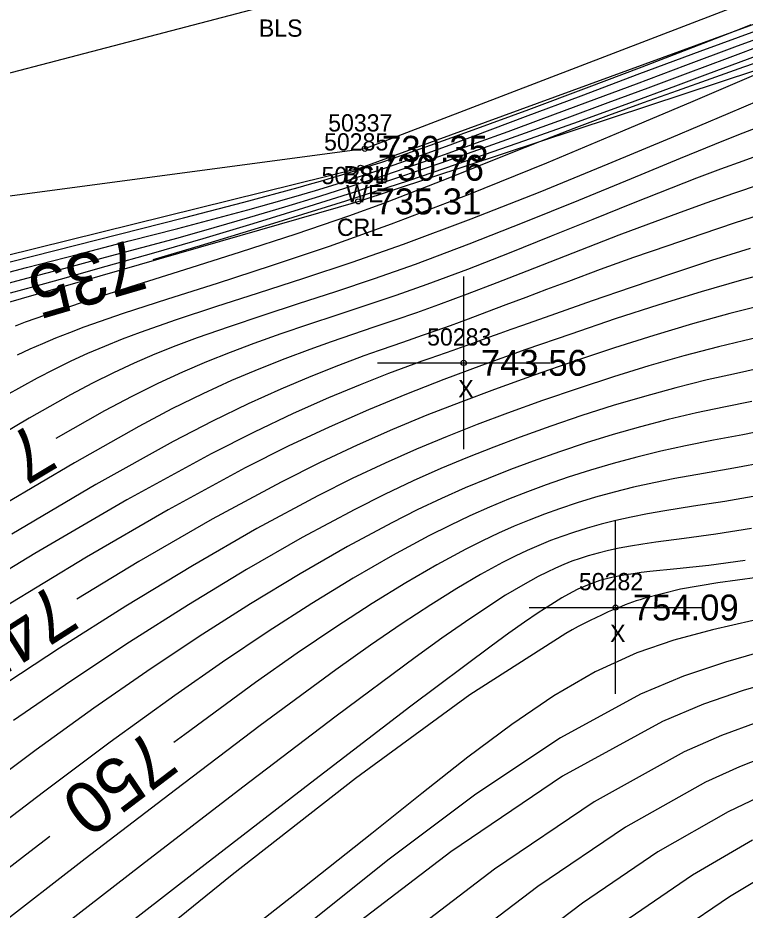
# Model space of a CAD drawing. Extents: x 1378535 to 1380697, y 997729 to 1000024.
# Drawn here: x 1379958.1 to 1380000.2, y 999155.1 to 999206.8 of the extents above; entities that cross this region are included whole.
import ezdxf

# ---------------------------------------------------------------- set-up
doc = ezdxf.new("R2010")
doc.units = 0
for name, color, linetype in [('RD_DTM_BkLn1', 7, 'Continuous'), ('RD_DTM_BkLn2', 7, 'Continuous'), ('RD_DTM_BkLn_txCode', 7, 'Continuous'), ('RD_DTM_Major1', 7, 'Continuous'), ('RD_DTM_Major1_Lbl', 7, 'Continuous'), ('RD_DTM_Minor1', 7, 'Continuous'), ('RD_EX_H2O', 7, 'Continuous'), ('RD_EX_H2O_txCode', 7, 'Continuous'), ('RD_EX_Misc', 7, 'Continuous'), ('RD_EX_Misc_txCode', 7, 'Continuous'), ('RD_EX_TX_H2O_ELEV', 7, 'Continuous'), ('RD_EX_TX_Misc_ELEV', 7, 'Continuous'), ('RD_SMD_Locator', 7, 'Continuous')]:
    doc.layers.add(name, color=color, linetype=linetype)

msp = doc.modelspace()

# ---------------------------------------------------------------- linework, layer by layer
at = {"layer": 'RD_DTM_BkLn1'}
msp.add_lwpolyline([(1379671.069, 998947.908), (1379694.884, 998967.78), (1379723.442, 999002.448), (1379771.255, 999073.041), (1379827.632, 999138.855), (1379861.249, 999179.195), (1379915.357, 999192.54), (1379973.258, 999207.681), (1380032.706, 999223.017), (1380054.696, 999270.258), (1380073.859, 999314.517)], dxfattribs=at)
at = {"layer": 'RD_DTM_BkLn2'}
msp.add_lwpolyline([(1380081.016, 999311.458), (1380061.411, 999264.141), (1380033.797, 999220.561), (1379978.164, 999199.192), (1379919.041, 999191.309), (1379864.05, 999174.436), (1379831.301, 999133.028), (1379774.735, 999068.751), (1379734.541, 999013.539), (1379699.544, 998964.07), (1379671.775, 998943.782)], dxfattribs=at)
at = {"layer": 'RD_DTM_Major1'}
for points in [[(1379965.912, 999192.787), (1379968.649, 999193.596), (1379972.888, 999194.875), (1379977.075, 999196.181), (1379980.707, 999197.36), (1379984.162, 999198.524), (1379987.44, 999199.663), (1379990.537, 999200.768), (1379993.453, 999201.83), (1379996.185, 999202.839), (1379998.029, 999203.524), (1379999.803, 999204.185), (1380001.531, 999204.829)], [(1380001.284, 999198.921), (1380000.06, 999198.481), (1379998.759, 999198.003), (1379997.38, 999197.484), (1379995.92, 999196.92), (1379993.709, 999196.042), (1379991.377, 999195.099), (1379988.97, 999194.125), (1379986.535, 999193.15), (1379984.116, 999192.208), (1379981.762, 999191.33), (1379979.963, 999190.695), (1379978.227, 999190.106), (1379976.543, 999189.548), (1379974.904, 999189.007), (1379973.303, 999188.466), (1379971.731, 999187.912), (1379970.366, 999187.402), (1379968.997, 999186.856), (1379967.605, 999186.258), (1379966.169, 999185.595), (1379964.67, 999184.853), (1379963.087, 999184.016), (1379960.273, 999182.417)], [(1380000.698, 999190.007), (1379999.308, 999189.649), (1379997.143, 999189.051), (1379994.906, 999188.385), (1379992.62, 999187.661), (1379990.305, 999186.892), (1379987.985, 999186.086), (1379985.682, 999185.255), (1379983.72, 999184.522), (1379981.758, 999183.755), (1379979.766, 999182.931), (1379977.715, 999182.028), (1379975.574, 999181.022), (1379973.315, 999179.89), (1379969.32, 999177.735), (1379965.077, 999175.289), (1379961.487, 999173.112)], [(1380001.42, 999181.05), (1379999.54, 999180.698), (1379997.778, 999180.393), (1379996.127, 999180.099), (1379994.898, 999179.854), (1379993.727, 999179.591), (1379992.604, 999179.31), (1379991.521, 999179.009), (1379990.47, 999178.687), (1379989.442, 999178.344), (1379988.567, 999178.029), (1379987.693, 999177.692), (1379986.811, 999177.326), (1379985.912, 999176.926), (1379984.985, 999176.487), (1379984.022, 999176.003), (1379982.345, 999175.099), (1379980.537, 999174.051), (1379978.59, 999172.852), (1379976.496, 999171.494), (1379974.247, 999169.97), (1379971.834, 999168.273), (1379967.733, 999165.274), (1379967.1, 999164.798)], [(1380033.581, 999176.557), (1380031.908, 999175.671), (1380024.149, 999171.683), (1380016.752, 999168.073), (1380010.293, 999165.212), (1380008.178, 999164.381), (1380006.235, 999163.66), (1380004.416, 999162.994), (1380002.671, 999162.331), (1380000.95, 999161.615), (1379999.204, 999160.793), (1379995.136, 999158.465), (1379990.77, 999155.493), (1379986.165, 999152.005), (1379981.382, 999148.131), (1379976.48, 999143.998), (1379971.518, 999139.737)], [(1380000.654, 999171.862), (1379998.306, 999171.328), (1379996.073, 999170.736), (1379993.923, 999170.001), (1379991.514, 999168.891), (1379989.115, 999167.499), (1379986.676, 999165.846), (1379984.142, 999163.955), (1379981.461, 999161.846), (1379978.581, 999159.543), (1379974.107, 999155.998), (1379969.827, 999152.642)], [(1379959.93, 999159.358), (1379958.77, 999158.47), (1379954.159, 999154.927), (1379949.63, 999151.464), (1379945.307, 999148.213), (1379942.102, 999145.855), (1379939.028, 999143.607), (1379936.011, 999141.365), (1379932.976, 999139.025), (1379929.846, 999136.485), (1379926.548, 999133.64), (1379920.355, 999127.865), (1379913.563, 999121.088), (1379906.291, 999113.508), (1379898.659, 999105.326), (1379890.788, 999096.744), (1379882.796, 999087.961)]]:
    msp.add_lwpolyline(points, dxfattribs=at)
at = {"layer": 'RD_DTM_Minor1'}
for points in [[(1379956.459, 999192.364), (1379963.945, 999194.243), (1379967.659, 999195.186), (1379971.161, 999196.097), (1379974.303, 999196.952), (1379974.966, 999197.139), (1379975.607, 999197.324), (1379976.231, 999197.508), (1379976.843, 999197.692), (1379977.449, 999197.879), (1379978.055, 999198.07), (1379978.598, 999198.245), (1379979.148, 999198.425), (1379979.708, 999198.612), (1379980.281, 999198.807), (1379980.871, 999199.01), (1379981.481, 999199.223), (1379984.439, 999200.28), (1379987.674, 999201.47), (1379991.001, 999202.717), (1379994.235, 999203.946), (1379997.188, 999205.08), (1379999.675, 999206.044), (1380000.55, 999206.385)], [(1379955.567, 999191.53), (1379958.565, 999192.315), (1379961.575, 999193.093), (1379964.523, 999193.853), (1379967.334, 999194.581), (1379969.935, 999195.267), (1379971.394, 999195.661), (1379972.763, 999196.04), (1379974.06, 999196.41), (1379975.302, 999196.777), (1379976.506, 999197.146), (1379977.688, 999197.524), (1379978.74, 999197.872), (1379979.807, 999198.237), (1379980.904, 999198.623), (1379982.049, 999199.035), (1379983.26, 999199.478), (1379984.553, 999199.958), (1379987.473, 999201.052), (1379990.695, 999202.267), (1379994.105, 999203.549), (1379997.59, 999204.846), (1380001.035, 999206.106)], [(1379956.69, 999191.195), (1379958.875, 999191.776), (1379961.026, 999192.343), (1379963.149, 999192.905), (1379965.252, 999193.469), (1379967.351, 999194.043), (1379969.434, 999194.627), (1379971.499, 999195.222), (1379973.543, 999195.83), (1379975.563, 999196.451), (1379977.558, 999197.087), (1379979.318, 999197.669), (1379981.072, 999198.267), (1379982.839, 999198.886), (1379984.635, 999199.529), (1379986.477, 999200.199), (1379988.382, 999200.902), (1379991.093, 999201.911), (1379993.901, 999202.961), (1379996.755, 999204.028), (1379999.601, 999205.087), (1380002.389, 999206.113)], [(1379957.642, 999190.845), (1379959.078, 999191.242), (1379960.544, 999191.648), (1379963.177, 999192.385), (1379965.94, 999193.172), (1379968.795, 999194.001), (1379971.705, 999194.868), (1379974.63, 999195.766), (1379977.533, 999196.688), (1379980.08, 999197.529), (1379982.583, 999198.381), (1379985.047, 999199.244), (1379987.478, 999200.114), (1379989.88, 999200.988), (1379992.257, 999201.865), (1379994.584, 999202.73), (1379996.89, 999203.591), (1379999.173, 999204.442), (1380001.431, 999205.28)], [(1379957.929, 999188.94), (1379958.519, 999189.161), (1379959.139, 999189.387), (1379961.705, 999190.267), (1379964.615, 999191.207), (1379967.745, 999192.195), (1379970.975, 999193.217), (1379974.182, 999194.259), (1379977.245, 999195.307), (1379979.26, 999196.042), (1379981.17, 999196.773), (1379983.002, 999197.497), (1379986.54, 999198.922), (1379988.299, 999199.62), (1379990.287, 999200.384), (1379992.293, 999201.132), (1379994.299, 999201.863), (1379996.286, 999202.575), (1379998.235, 999203.266), (1380000.128, 999203.935), (1380001.303, 999204.351)], [(1379958.054, 999187.258), (1379958.777, 999187.596), (1379959.514, 999187.922), (1379960.275, 999188.241), (1379961.072, 999188.556), (1379961.913, 999188.871), (1379964.188, 999189.662), (1379966.767, 999190.501), (1379969.63, 999191.414), (1379972.755, 999192.426), (1379976.121, 999193.559), (1379979.708, 999194.84), (1379984.173, 999196.549), (1379988.71, 999198.382), (1379993.115, 999200.222), (1379997.182, 999201.955), (1380000.705, 999203.464)], [(1380001.917, 999202.372), (1379999.199, 999201.222), (1379995.918, 999199.833), (1379992.235, 999198.292), (1379988.311, 999196.688), (1379984.306, 999195.108), (1379980.383, 999193.641), (1379977.422, 999192.604), (1379974.62, 999191.672), (1379971.986, 999190.823), (1379969.526, 999190.035), (1379967.249, 999189.286), (1379965.161, 999188.555), (1379964.104, 999188.156), (1379963.091, 999187.749), (1379962.107, 999187.327), (1379961.139, 999186.883), (1379960.17, 999186.409), (1379959.188, 999185.899), (1379957.383, 999184.899)], [(1380001.071, 999200.485), (1380000.055, 999200.09), (1379998.944, 999199.65), (1379996.429, 999198.626), (1379993.599, 999197.457), (1379990.553, 999196.201), (1379987.386, 999194.917), (1379984.197, 999193.663), (1379981.082, 999192.497), (1379978.718, 999191.666), (1379976.46, 999190.908), (1379974.306, 999190.205), (1379972.254, 999189.538), (1379970.302, 999188.888), (1379968.448, 999188.237), (1379967.216, 999187.774), (1379966.011, 999187.291), (1379964.817, 999186.776), (1379963.615, 999186.22), (1379962.387, 999185.611), (1379961.115, 999184.94), (1379958.725, 999183.587), (1379956.177, 999182.077)], [(1380001.059, 999197.118), (1379999.525, 999196.597), (1379997.927, 999196.04), (1379996.278, 999195.451), (1379994.594, 999194.834), (1379992.885, 999194.19), (1379991.103, 999193.502), (1379989.322, 999192.802), (1379987.553, 999192.104), (1379985.809, 999191.421), (1379984.101, 999190.766), (1379982.442, 999190.151), (1379981.165, 999189.699), (1379979.915, 999189.269), (1379978.681, 999188.852), (1379977.454, 999188.437), (1379976.221, 999188.013), (1379974.973, 999187.57), (1379973.525, 999187.03), (1379972.023, 999186.434), (1379970.447, 999185.762), (1379968.778, 999184.997), (1379966.994, 999184.121), (1379965.077, 999183.115), (1379961.345, 999181.007), (1379957.306, 999178.605)], [(1380001.484, 999195.497), (1379999.626, 999194.9), (1379997.689, 999194.255), (1379995.713, 999193.579), (1379993.739, 999192.886), (1379991.806, 999192.192), (1379989.956, 999191.513), (1379988.693, 999191.04), (1379987.487, 999190.584), (1379986.331, 999190.146), (1379985.22, 999189.725), (1379984.145, 999189.324), (1379983.102, 999188.944), (1379982.29, 999188.655), (1379981.483, 999188.374), (1379980.673, 999188.093), (1379979.848, 999187.807), (1379978.999, 999187.508), (1379978.117, 999187.192), (1379976.645, 999186.643), (1379975.048, 999186.011), (1379973.31, 999185.277), (1379971.412, 999184.417), (1379969.338, 999183.411), (1379967.068, 999182.237), (1379962.586, 999179.741), (1379957.719, 999176.877)], [(1380000.493, 999193.42), (1379998.249, 999192.717), (1379995.924, 999191.955), (1379993.593, 999191.167), (1379991.329, 999190.384), (1379989.207, 999189.637), (1379987.302, 999188.959), (1379986.627, 999188.717), (1379985.99, 999188.489), (1379985.385, 999188.273), (1379984.805, 999188.065), (1379984.243, 999187.864), (1379983.692, 999187.669), (1379983.259, 999187.516), (1379982.825, 999187.362), (1379982.386, 999187.207), (1379981.938, 999187.048), (1379981.476, 999186.882), (1379980.997, 999186.709), (1379979.54, 999186.169), (1379977.9, 999185.529), (1379976.066, 999184.766), (1379974.023, 999183.858), (1379971.761, 999182.784), (1379969.265, 999181.52), (1379964.385, 999178.853), (1379959.059, 999175.755), (1379953.59, 999172.439)], [(1380001.279, 999191.938), (1379999.976, 999191.581), (1379997.649, 999190.906), (1379995.203, 999190.153), (1379992.673, 999189.334), (1379990.094, 999188.464), (1379987.502, 999187.559), (1379984.932, 999186.633), (1379982.752, 999185.822), (1379980.579, 999184.978), (1379978.375, 999184.073), (1379976.106, 999183.078), (1379973.736, 999181.964), (1379971.228, 999180.704), (1379966.776, 999178.289), (1379962.046, 999175.546), (1379957.225, 999172.614)], [(1380001.566, 999188.418), (1380000.11, 999188.076), (1379998.645, 999187.722), (1379996.651, 999187.199), (1379994.625, 999186.619), (1379992.577, 999185.989), (1379990.521, 999185.317), (1379988.467, 999184.609), (1379986.427, 999183.874), (1379984.684, 999183.221), (1379982.937, 999182.534), (1379981.163, 999181.795), (1379979.337, 999180.988), (1379977.436, 999180.092), (1379975.437, 999179.09), (1379971.916, 999177.196), (1379968.177, 999175.044), (1379964.327, 999172.711), (1379960.475, 999170.273), (1379956.731, 999167.808)], [(1380001.067, 999186.483), (1379999.523, 999186.147), (1379997.993, 999185.802), (1379996.177, 999185.351), (1379994.361, 999184.853), (1379992.549, 999184.314), (1379990.744, 999183.738), (1379988.949, 999183.128), (1379987.169, 999182.491), (1379985.645, 999181.919), (1379984.117, 999181.316), (1379982.564, 999180.667), (1379980.97, 999179.959), (1379979.314, 999179.177), (1379977.58, 999178.308), (1379974.539, 999176.675), (1379971.305, 999174.817), (1379967.947, 999172.781), (1379964.534, 999170.614), (1379961.134, 999168.364), (1379957.818, 999166.077)], [(1380000.579, 999184.56), (1379998.958, 999184.231), (1379997.373, 999183.897), (1379995.742, 999183.515), (1379994.136, 999183.097), (1379992.553, 999182.645), (1379990.991, 999182.161), (1379989.447, 999181.648), (1379987.92, 999181.107), (1379986.613, 999180.619), (1379985.302, 999180.102), (1379983.973, 999179.546), (1379982.611, 999178.939), (1379981.202, 999178.273), (1379979.73, 999177.536), (1379977.16, 999176.157), (1379974.42, 999174.583), (1379971.546, 999172.836), (1379968.573, 999170.941), (1379965.538, 999168.919), (1379962.475, 999166.795), (1379959.14, 999164.389), (1379955.807, 999161.911)], [(1380001.842, 999182.985), (1380000.065, 999182.63), (1379998.367, 999182.31), (1379996.741, 999181.993), (1379995.305, 999181.679), (1379993.913, 999181.339), (1379992.561, 999180.973), (1379991.241, 999180.582), (1379989.946, 999180.165), (1379988.672, 999179.723), (1379987.582, 999179.321), (1379986.491, 999178.893), (1379985.387, 999178.431), (1379984.258, 999177.928), (1379983.093, 999177.376), (1379981.88, 999176.767), (1379979.766, 999175.632), (1379977.502, 999174.329), (1379975.1, 999172.862), (1379972.567, 999171.237), (1379969.915, 999169.458), (1379967.154, 999167.531), (1379963.415, 999164.817), (1379959.555, 999161.931), (1379955.626, 999158.942)], [(1380000.986, 999179.115), (1379999.012, 999178.771), (1379997.199, 999178.488), (1379995.546, 999178.228), (1379994.54, 999178.05), (1379993.595, 999177.863), (1379992.703, 999177.663), (1379991.853, 999177.45), (1379991.037, 999177.221), (1379990.246, 999176.974), (1379989.578, 999176.745), (1379988.913, 999176.496), (1379988.245, 999176.224), (1379987.566, 999175.925), (1379986.867, 999175.594), (1379986.14, 999175.227), (1379984.872, 999174.538), (1379983.492, 999173.727), (1379981.983, 999172.783), (1379980.325, 999171.691), (1379978.502, 999170.439), (1379976.495, 999169.013), (1379972.108, 999165.783), (1379967.196, 999162.064), (1379961.979, 999158.062), (1379956.679, 999153.979)], [(1380000.555, 999177.194), (1379998.5, 999176.866), (1379996.657, 999176.617), (1379995.032, 999176.403), (1379994.269, 999176.292), (1379993.559, 999176.176), (1379992.897, 999176.053), (1379992.273, 999175.921), (1379991.681, 999175.777), (1379991.113, 999175.618), (1379990.636, 999175.468), (1379990.165, 999175.302), (1379989.693, 999175.117), (1379989.214, 999174.911), (1379988.722, 999174.679), (1379988.21, 999174.419), (1379987.312, 999173.924), (1379986.325, 999173.331), (1379985.229, 999172.628), (1379984.003, 999171.803), (1379982.628, 999170.841), (1379981.085, 999169.729), (1379976.508, 999166.328), (1379971.111, 999162.221), (1379965.235, 999157.699), (1379959.219, 999153.055)], [(1380000.2, 999175.355), (1379998.091, 999175.062), (1379996.247, 999174.859), (1379994.683, 999174.7), (1379994.181, 999174.643), (1379993.714, 999174.583), (1379993.276, 999174.519), (1379992.864, 999174.447), (1379992.471, 999174.366), (1379992.094, 999174.273), (1379991.778, 999174.182), (1379991.466, 999174.08), (1379991.153, 999173.963), (1379990.836, 999173.83), (1379990.511, 999173.68), (1379990.174, 999173.509), (1379989.584, 999173.182), (1379988.936, 999172.788), (1379988.216, 999172.319), (1379987.411, 999171.769), (1379986.507, 999171.129), (1379985.49, 999170.391), (1379980.84, 999166.912), (1379975.012, 999162.451), (1379968.487, 999157.408), (1379961.749, 999152.179)], [(1380000.888, 999174.358), (1379998.621, 999174.05), (1379996.448, 999173.678), (1379994.324, 999173.141), (1379994.109, 999173.073), (1379993.893, 999173.002), (1379993.678, 999172.928), (1379993.461, 999172.851), (1379993.244, 999172.77), (1379993.026, 999172.686), (1379992.837, 999172.611), (1379992.647, 999172.533), (1379992.455, 999172.451), (1379992.262, 999172.367), (1379992.067, 999172.28), (1379991.871, 999172.19), (1379991.544, 999172.035), (1379991.21, 999171.871), (1379990.871, 999171.697), (1379990.524, 999171.515), (1379990.17, 999171.322), (1379989.807, 999171.12), (1379984.246, 999167.561), (1379977.635, 999162.729), (1379970.475, 999157.138), (1379963.267, 999151.301)], [(1380001.458, 999170.146), (1379999.049, 999169.46), (1379996.63, 999168.645), (1379994.136, 999167.603), (1379989.505, 999165.078), (1379984.602, 999161.812), (1379979.576, 999158.053), (1379974.577, 999154.049)], [(1380002.333, 999168.475), (1380000.076, 999167.808), (1379997.792, 999167.022), (1379995.408, 999166.027), (1379989.619, 999162.854), (1379983.144, 999158.468), (1379976.119, 999153.111)], [(1380000.923, 999165.974), (1379998.827, 999165.208), (1379996.657, 999164.268), (1379991.446, 999161.375), (1379985.677, 999157.46), (1379979.462, 999152.728)], [(1380001.783, 999164.146), (1379999.868, 999163.4), (1379997.907, 999162.516), (1379993.264, 999159.902), (1379988.197, 999156.458), (1379982.791, 999152.35)], [(1380000.621, 999159.146), (1379997.149, 999157.122), (1379993.482, 999154.622)], [(1380002.124, 999157.564), (1379999.286, 999155.872), (1379996.328, 999153.852)]]:
    msp.add_lwpolyline(points, dxfattribs=at)
at = {"layer": 'RD_EX_H2O'}
for points in [[(1379671.834, 998943.202), (1379700.963, 998962.761), (1379729.374, 998999.597), (1379746.583, 999025.229), (1379775.663, 999068.698), (1379833.361, 999132.972), (1379865.604, 999174.536), (1379921.646, 999184.161), (1379977.925, 999198.092), (1380034.402, 999218.74), (1380062.356, 999262.9), (1380081.879, 999311.699)], [(1379924.949, 999180.924), (1379977.78, 999196.144), (1380036.524, 999215.554), (1380064.844, 999260.96), (1380085.955, 999309.48)]]:
    msp.add_lwpolyline(points, dxfattribs=at)
at = {"layer": 'RD_EX_Misc'}
for p, q in [((1379983.893, 999181.794), (1379983.893, 999191.794)), ((1379978.893, 999186.794), (1379988.893, 999186.794)), ((1379992.688, 999167.623), (1379992.688, 999177.623)), ((1379987.688, 999172.623), (1379997.688, 999172.623))]:
    msp.add_line(p, q, dxfattribs=at)
at = {"layer": 'RD_SMD_Locator'}
for centre in [(1379978.164, 999199.192), (1379977.925, 999198.092), (1379977.78, 999196.144), (1379983.893, 999186.794), (1379992.688, 999172.623)]:
    msp.add_circle(centre, 0.15, dxfattribs=at)

# ---------------------------------------------------------------- texts
at = {"layer": 'RD_DTM_BkLn_txCode'}
for s, p in [('BLS', (1379972.03, 999205.681)), ('50337', (1379976.046, 999200.192)), ('BSL', (1379976.936, 999197.192))]:
    msp.add_text(s, height=1, dxfattribs=at).set_placement(p)
at = {"layer": 'RD_DTM_Major1_Lbl'}
for s, rotation, p in [('735', 196.3062, (1379964.868, 999194.042)), ('740', 210.9154, (1379958.981, 999183.403)), ('745', 212.4901, (1379960.155, 999174.082)), ('750', 217.1886, (1379965.704, 999165.641))]:
    msp.add_text(s, height=3, rotation=rotation, dxfattribs=at).set_placement(p)
at = {"layer": 'RD_EX_H2O_txCode'}
for s, p in [('50285', (1379975.807, 999199.092)), ('50284', (1379975.662, 999197.144)), ('WE', (1379977.086, 999196.092)), ('CRL', (1379976.552, 999194.144))]:
    msp.add_text(s, height=1, dxfattribs=at).set_placement(p)
at = {"layer": 'RD_EX_Misc_txCode'}
for s, p in [('50283', (1379981.775, 999187.794)), ('X', (1379983.578, 999184.794)), ('50282', (1379990.57, 999173.623)), ('X', (1379992.373, 999170.623))]:
    msp.add_text(s, height=1, dxfattribs=at).set_placement(p)
at = {"layer": 'RD_EX_TX_H2O_ELEV'}
for s, p in [('730.76', (1379978.925, 999197.342)), ('735.31', (1379978.78, 999195.394))]:
    msp.add_text(s, height=1.5, dxfattribs=at).set_placement(p)
at = {"layer": 'RD_EX_TX_Misc_ELEV'}
for s, p in [('730.35', (1379979.164, 999198.442)), ('743.56', (1379984.893, 999186.044)), ('754.09', (1379993.688, 999171.873))]:
    msp.add_text(s, height=1.5, dxfattribs=at).set_placement(p)

doc.saveas('drawing.dxf')
